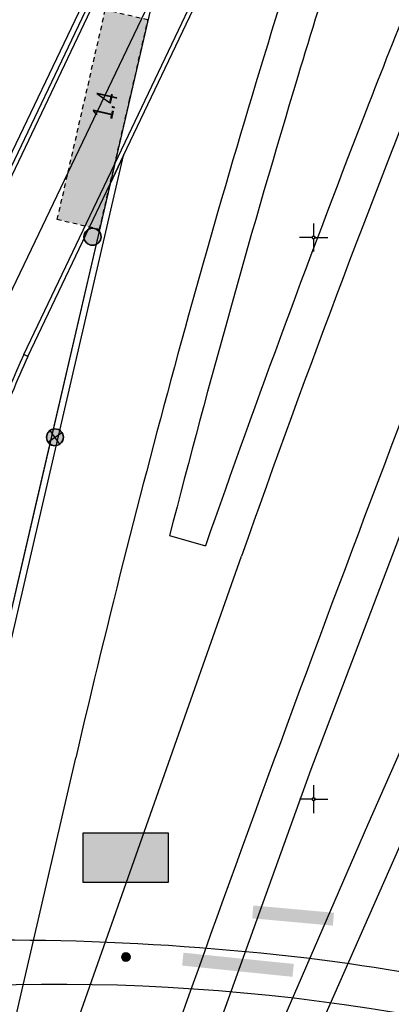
# Model space of a CAD drawing. Header units: metres. Extents: x 2695560 to 2696939, y 1260491 to 1262050.
# Tile 998 of 1005: x 2696713 to 2696729, y 1261716 to 1261759. Entities that reach past the tile are written whole.
import ezdxf

# ---------------------------------------------------------------- set-up
doc = ezdxf.new("R2010")
doc.units = ezdxf.units.M
doc.linetypes.add('AUSGEZOGEN', pattern=[0])
doc.linetypes.add('VERDECKT2_S2', pattern=[0.36, 0.2, -0.16])
for name, color, linetype in [('XR$1$AV_Flächen (EO)', 7, 'AUSGEZOGEN'), ('XR$1$AV_Gebäudeflächen (EO)', 7, 'AUSGEZOGEN'), ('XR$1$AV_Haus-Nr.', 7, 'AUSGEZOGEN'), ('XR$1$AV_Koordinatennetzpunkte', 7, 'AUSGEZOGEN'), ('XR$1$AV_Linien (BB)', 7, 'AUSGEZOGEN'), ('XR$1$AV_Linien (EO)', 7, 'AUSGEZOGEN'), ('XR$1$AW_LK_Schachtdeckel', 24, 'AUSGEZOGEN'), ('XR$1$EW_LK_Knoten', 1, 'AUSGEZOGEN'), ('XR$1$Liegenschaftsgrenzen', 7, 'AUSGEZOGEN'), ('XR$1$PFAW', 255, 'AUSGEZOGEN'), ('XR$1$PFEW', 255, 'AUSGEZOGEN'), ('XR$1$RP_Abstandslinie', 7, 'AUSGEZOGEN')]:
    doc.layers.add(name, color=color, linetype=linetype)
doc.styles.add('ARIAL', font='arial.ttf')

# ---------------------------------------------------------------- blocks, each defined once
blk = doc.blocks.new('COMPLEXOBJECT_719')
at = {"layer": 'XR$1$AV_Linien (BB)', "color": 7, "linetype": 'AUSGEZOGEN', "transparency": 33554687}
blk.add_line((6712.654, 11738.215), (6708.83, 11721.749), dxfattribs=at)
blk.add_arc((6694.933, 11724.119), 14.098, 325.334, 350.3236, dxfattribs=at)
blk = doc.blocks.new('COMPLEXOBJECT_836')
at = {"layer": 'XR$1$AV_Flächen (EO)', "color": 7, "linetype": 'AUSGEZOGEN', "transparency": 33554687}
blk.add_line((6718.114, 11766.963), (6708.629, 11747.052), dxfattribs=at)
for centre, radius, start, end in [((6740.282, 11731.288), 35.361, 153.5257, 160.092), ((6740.71, 11731.135), 35.815, 160.0945, 165.8953)]:
    blk.add_arc(centre, radius, start, end, dxfattribs=at)
blk = doc.blocks.new('COMPLEXOBJECT_838')
at = {"layer": 'XR$1$AV_Flächen (EO)', "color": 7, "linetype": 'AUSGEZOGEN', "transparency": 33554687}
blk.add_arc((6713.591, 11626.607), 90.149, 69.68679, 92.59557, dxfattribs=at)
blk = doc.blocks.new('COMPLEXOBJECT_943')
at = {"layer": 'XR$1$AV_Flächen (EO)', "color": 7, "linetype": 'AUSGEZOGEN', "transparency": 33554687}
blk.add_lwpolyline([(6709.122, 11721.681), (6716.544, 11753.643), (6715.944, 11752.383), (6708.83, 11721.749)], dxfattribs=at)
blk = doc.blocks.new('COMPLEXOBJECT_1016')
at = {"layer": 'XR$1$AV_Linien (EO)', "color": 7, "linetype": 'AUSGEZOGEN', "transparency": 33554687}
blk.add_line((6718.59, 11736.733), (6720.184, 11736.273), dxfattribs=at)
for centre, radius, start, end in [((7205.256, 11611.947), 502.404, 162.50535, 163.19932), ((7300.105, 11533.015), 614.514, 158.197521, 158.728535), ((7210.981, 11610.199), 508.389, 163.19721, 165.588), ((7297.214, 11534.208), 611.387, 158.734397, 160.700708)]:
    blk.add_arc(centre, radius, start, end, dxfattribs=at)
blk = doc.blocks.new('COMPLEXOBJECT_1074')
at = {"layer": 'XR$1$AV_Linien (EO)', "color": 7, "linetype": 'AUSGEZOGEN', "transparency": 33554687}
for centre, radius, start, end in [((6711.046, 11602.643), 116.082, 82.56989, 93.40312), ((6713.669, 11629.462), 89.152, 70.71066, 82.01305)]:
    blk.add_arc(centre, radius, start, end, dxfattribs=at)
blk = doc.blocks.new('COMPLEXOBJECT_1076')
at = {"layer": 'XR$1$AV_Linien (EO)', "color": 7, "linetype": 'AUSGEZOGEN', "transparency": 33554687}
blk.add_line((6712.282, 11744.701), (6712.101, 11744.785), dxfattribs=at)
blk.add_arc((6744.184, 11729.875), 35.378, 155.0733, 165.2582, dxfattribs=at)
blk = doc.blocks.new('COMPLEXOBJECT_1095')
at = {"layer": 'XR$1$AV_Linien (EO)', "color": 7, "linetype": 'AUSGEZOGEN', "transparency": 33554687}
blk.add_arc((7897.017, 11295.977), 1250.327, 158.296023, 160.717959, dxfattribs=at)
blk = doc.blocks.new('COMPLEXOBJECT_1096')
at = {"layer": 'XR$1$AV_Linien (EO)', "color": 7, "linetype": 'AUSGEZOGEN', "transparency": 33554687}
blk.add_lwpolyline([(6714.462, 11697.359), (6724.891, 11726.337), (6734.496, 11751.627)], dxfattribs=at)
blk = doc.blocks.new('COMPLEXOBJECT_1097')
at = {"layer": 'XR$1$AV_Linien (EO)', "color": 7, "linetype": 'AUSGEZOGEN', "transparency": 33554687}
blk.add_line((6719.91, 11702.682), (6736.547, 11740.409), dxfattribs=at)
blk = doc.blocks.new('COMPLEXOBJECT_1141')
at = {"layer": 'XR$1$AV_Linien (EO)', "color": 7, "linetype": 'AUSGEZOGEN', "transparency": 33554687}
blk.add_lwpolyline([(6708.591, 11701.781), (6709.965, 11707.692), (6714.415, 11726.84)], dxfattribs=at)
blk.add_arc((7182.385, 11618.05), 480.449, 162.3475, 166.91282, dxfattribs=at)
blk = doc.blocks.new('COMPLEXOBJECT_1142')
at = {"layer": 'XR$1$AV_Linien (EO)', "color": 7, "linetype": 'AUSGEZOGEN', "transparency": 33554687}
blk.add_line((6696.359, 11663.685), (6721.792, 11735.819), dxfattribs=at)
blk.add_arc((7287.329, 11536.411), 599.663, 158.059086, 160.577376, dxfattribs=at)
blk = doc.blocks.new('BAV2041')
at = {"color": 7, "transparency": 33554687}
for p, q in [((0, 0.5), (0, 0.05)), ((-0.05, 0), (-0.5, 0)), ((0.05, 0), (0.5, 0)), ((0, -0.05), (0, -0.5))]:
    blk.add_line(p, q, dxfattribs=at)
blk.add_circle((0, 0), 0.05, dxfattribs=at)
for start, end in [(90, 270), (270, 90)]:
    blk.add_arc((0, 0), 0.05, start, end, dxfattribs=at)
blk = doc.blocks.new('BAW2088')
at = {"layer": 'XR$1$PFAW', "transparency": 33554687}
blk.add_hatch(color=253, dxfattribs=at).paths.add_polyline_path([(0.51, 0), (0.5, 0.101), (0.47, 0.197), (0.421, 0.286), (0.355, 0.362), (0.275, 0.424), (0.184, 0.469), (0.086, 0.494), (-0.015, 0.499), (-0.115, 0.484), (-0.21, 0.449), (-0.296, 0.395), (-0.369, 0.326), (-0.427, 0.243), (-0.467, 0.15), (-0.487, 0.051), (-0.487, -0.051), (-0.467, -0.15), (-0.427, -0.243), (-0.369, -0.326), (-0.296, -0.395), (-0.21, -0.449), (-0.115, -0.484), (-0.015, -0.499), (0.086, -0.494), (0.184, -0.469), (0.275, -0.424), (0.355, -0.362), (0.421, -0.286), (0.47, -0.197), (0.5, -0.101)])
at = {"transparency": 33554687}
for start, end in [(91.19481, 268.80519), (268.80519, 91.19481)]:
    blk.add_arc((0.01, 0), 0.5, start, end, dxfattribs=at)
at = {"layer": 'XR$1$PFAW', "transparency": 33554687}
blk.add_circle((0.01, 0), 0.5, dxfattribs=at)
blk = doc.blocks.new('BAW2081')
at = {"layer": 'XR$1$PFAW', "transparency": 33554687}
blk.add_hatch(color=7, dxfattribs=at).paths.add_polyline_path([(0.5, 0), (0.49, 0.1), (0.46, 0.2), (0.41, 0.29), (0.34, 0.36), (0.26, 0.42), (0.17, 0.47), (0.08, 0.49), (-0.03, 0.5), (-0.13, 0.48), (-0.22, 0.45), (-0.31, 0.4), (-0.38, 0.33), (-0.44, 0.24), (-0.48, 0.15), (-0.5, 0.05), (-0.5, -0.05), (-0.48, -0.15), (-0.44, -0.24), (-0.38, -0.33), (-0.31, -0.4), (-0.22, -0.45), (-0.13, -0.48), (-0.03, -0.5), (0.08, -0.49), (0.17, -0.47), (0.26, -0.42), (0.34, -0.36), (0.41, -0.29), (0.46, -0.2), (0.49, -0.1)])
at = {"transparency": 33554687}
blk.add_line((-0.43, -0.25), (0, 0), dxfattribs=at)
blk.add_lwpolyline([(0, 0.5), (0, 0), (0.43, -0.25)], dxfattribs=at)
for start, end in [(90, 180), (180, 270), (0, 90), (270, 0)]:
    blk.add_arc((0, 0), 0.5, start, end, dxfattribs=at)
at = {"layer": 'XR$1$PFAW', "transparency": 33554687}
blk.add_circle((0, 0), 0.5, dxfattribs=at)
blk = doc.blocks.new('BEWLP2549_S')
at = {"layer": 'XR$1$PFEW', "transparency": 33554687}
blk.add_hatch(color=7, dxfattribs=at).paths.add_polyline_path([(0.5, 0), (0.49, 0.101), (0.459, 0.197), (0.41, 0.286), (0.344, 0.362), (0.264, 0.424), (0.174, 0.469), (0.076, 0.494), (-0.025, 0.499), (-0.125, 0.484), (-0.22, 0.449), (-0.306, 0.395), (-0.379, 0.326), (-0.437, 0.243), (-0.477, 0.15), (-0.497, 0.051), (-0.497, -0.051), (-0.477, -0.15), (-0.437, -0.243), (-0.379, -0.326), (-0.306, -0.395), (-0.22, -0.449), (-0.125, -0.484), (-0.025, -0.499), (0.076, -0.494), (0.174, -0.469), (0.264, -0.424), (0.344, -0.362), (0.41, -0.286), (0.459, -0.197), (0.49, -0.101)])
at = {"color": 1, "transparency": 33554687}
for p, q in [((0.354, -0.354), (-0.354, 0.354)), ((-0.354, -0.354), (0.354, 0.354))]:
    blk.add_line(p, q, dxfattribs=at)
for start, end in [(91.38095, 268.61905), (268.61905, 91.38095)]:
    blk.add_arc((0, 0), 0.5, start, end, dxfattribs=at)
at = {"layer": 'XR$1$PFEW', "transparency": 33554687}
blk.add_circle((0, 0), 0.5, dxfattribs=at)
blk = doc.blocks.new('COMPLEXOBJECT_2830')
at = {"layer": 'XR$1$AV_Flächen (EO)', "color": 7, "linetype": 'AUSGEZOGEN', "transparency": 33554687}
blk.add_lwpolyline([(6712.282, 11744.701), (6715.944, 11752.383), (6716.544, 11753.643), (6721.974, 11765.034)], dxfattribs=at)
for centre, radius, start, end in [((6744.201, 11729.874), 35.195, 155.0837, 160.7846), ((6744.33, 11729.826), 35.333, 160.7806, 165.2378)]:
    blk.add_arc(centre, radius, start, end, dxfattribs=at)

msp = doc.modelspace()

# ---------------------------------------------------------------- hatches: boundary and pattern name
at = {"transparency": 33554687}
for points in [[(2696715.721, 1261723.306), (2696715.721, 1261721.097), (2696719.502, 1261721.097), (2696719.502, 1261723.306)], [(2696723.285, 1261720.079), (2696723.234, 1261719.506), (2696726.825, 1261719.183), (2696726.876, 1261719.756)], [(2696720.177, 1261717.977), (2696720.119, 1261717.404), (2696725.029, 1261716.905), (2696725.087, 1261717.478)]]:
    msp.add_hatch(color=7, dxfattribs=at).paths.add_polyline_path(points)
at = {"layer": 'XR$1$AV_Gebäudeflächen (EO)', "true_color": 0xebebeb, "transparency": 33554687}
msp.add_hatch(color=7, dxfattribs=at).paths.add_polyline_path([(2696714.548, 1261750.616), (2696716.445, 1261750.175), (2696717.78, 1261755.923), (2696718.598, 1261759.492), (2696716.685, 1261759.93)])

# ---------------------------------------------------------------- linework, layer by layer
at = {"color": 24, "lineweight": -3, "transparency": 33554687}
msp.add_lwpolyline([(2696715.721, 1261723.306), (2696719.502, 1261723.306), (2696719.502, 1261721.097), (2696715.721, 1261721.097), (2696715.721, 1261723.306)], close=True, dxfattribs=at)
at = {"layer": 'XR$1$AV_Flächen (EO)', "color": 7, "linetype": 'VERDECKT2_S2', "transparency": 33554687}
msp.add_lwpolyline([(2696714.548, 1261750.616), (2696716.445, 1261750.175), (2696717.78, 1261755.923), (2696718.598, 1261759.492), (2696716.685, 1261759.93), (2696714.548, 1261750.616)], close=True, dxfattribs=at)
at = {"layer": 'XR$1$AV_Linien (BB)', "color": 7, "linetype": 'AUSGEZOGEN', "transparency": 33554687}
msp.add_line((2696716.914, 1261752.193), (2696713.624, 1261738.025), dxfattribs=at)
msp.add_lwpolyline([(2696720.77, 1261765.931), (2696719.432, 1261763.132), (2696717.78, 1261755.923), (2696716.914, 1261752.193)], dxfattribs=at)
at = {"layer": 'XR$1$AV_Linien (EO)', "color": 7, "linetype": 'AUSGEZOGEN', "transparency": 33554687}
for points in [[(2696709.599, 1261746.862), (2696709.78, 1261746.776), (2696719.263, 1261766.683)], [(2696713.252, 1261744.511), (2696713.071, 1261744.597), (2696717.725, 1261754.36), (2696722.765, 1261764.934)], [(2696742.425, 1261755.111), (2696739.747, 1261749.42), (2696728.373, 1261723.652), (2696719.593, 1261703.428), (2696716.57, 1261696.698), (2696715.432, 1261697.169)]]:
    msp.add_lwpolyline(points, dxfattribs=at)
at = {"layer": 'XR$1$Liegenschaftsgrenzen', "color": 7, "linetype": 'AUSGEZOGEN', "transparency": 33554687}
msp.add_line((2696718.877, 1261766.876), (2696691.187, 1261708.928), dxfattribs=at)
at = {"layer": 'XR$1$RP_Abstandslinie', "color": 7, "linetype": 'AUSGEZOGEN', "transparency": 33554687}
msp.add_lwpolyline([(2696721.246, 1261765.693), (2696704.71, 1261731.13), (2696701.793, 1261725.027)], dxfattribs=at)

# ---------------------------------------------------------------- block references
at = {"layer": 'XR$1$AV_Flächen (EO)', "color": 7, "linetype": 'AUSGEZOGEN', "lineweight": -3, "transparency": 33554687}
for name in ['COMPLEXOBJECT_836', 'COMPLEXOBJECT_2830', 'COMPLEXOBJECT_943', 'COMPLEXOBJECT_838']:
    msp.add_blockref(name, (2690000.97, 1249999.81), dxfattribs=at)
at = {"layer": 'XR$1$AV_Koordinatennetzpunkte', "color": 7, "linetype": 'AUSGEZOGEN', "lineweight": -3, "transparency": 33554687, "xscale": 1.25, "yscale": 1.25}
for p in [(2696725.97, 1261749.81), (2696725.97, 1261724.81)]:
    msp.add_blockref('BAV2041', p, dxfattribs=at)
at = {"layer": 'XR$1$AV_Linien (BB)', "color": 7, "linetype": 'AUSGEZOGEN', "lineweight": -3, "transparency": 33554687}
msp.add_blockref('COMPLEXOBJECT_719', (2690000.97, 1249999.81), dxfattribs=at)
at = {"layer": 'XR$1$AV_Linien (EO)', "color": 7, "linetype": 'AUSGEZOGEN', "lineweight": -3, "transparency": 33554687}
for name in ['COMPLEXOBJECT_1141', 'COMPLEXOBJECT_1016', 'COMPLEXOBJECT_1142', 'COMPLEXOBJECT_1095', 'COMPLEXOBJECT_1096', 'COMPLEXOBJECT_1097', 'COMPLEXOBJECT_1076', 'COMPLEXOBJECT_1074']:
    msp.add_blockref(name, (2690000.97, 1249999.81), dxfattribs=at)
at = {"layer": 'XR$1$AW_LK_Schachtdeckel', "color": 24, "linetype": 'AUSGEZOGEN', "lineweight": -3, "transparency": 33554687}
for name, p, xscale, yscale in [('BAW2088', (2696716.122, 1261749.84), 0.7578193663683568, 0.7578193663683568), ('BAW2081', (2696717.616, 1261717.786), 0.3749999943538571, 0.3749999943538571)]:
    msp.add_blockref(name, p, dxfattribs=dict(at, xscale=xscale, yscale=yscale))
at = {"layer": 'XR$1$EW_LK_Knoten', "color": 1, "linetype": 'AUSGEZOGEN', "lineweight": -3, "transparency": 33554687, "xscale": 0.7499999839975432, "yscale": 0.7499999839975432, "rotation": 349.2252}
msp.add_blockref('BEWLP2549_S', (2696714.459, 1261740.914), dxfattribs=at)

# ---------------------------------------------------------------- texts
at = {"layer": 'XR$1$AV_Haus-Nr.', "color": 7, "transparency": 33554687, "insert": (2696716.218, 1261755.795), "char_height": 0.9297, "width": 1.5135, "attachment_point": 2, "rotation": 77.0778, "style": 'ARIAL'}
msp.add_mtext('\\W0.64;1.4', dxfattribs=at)

doc.saveas('drawing.dxf')
